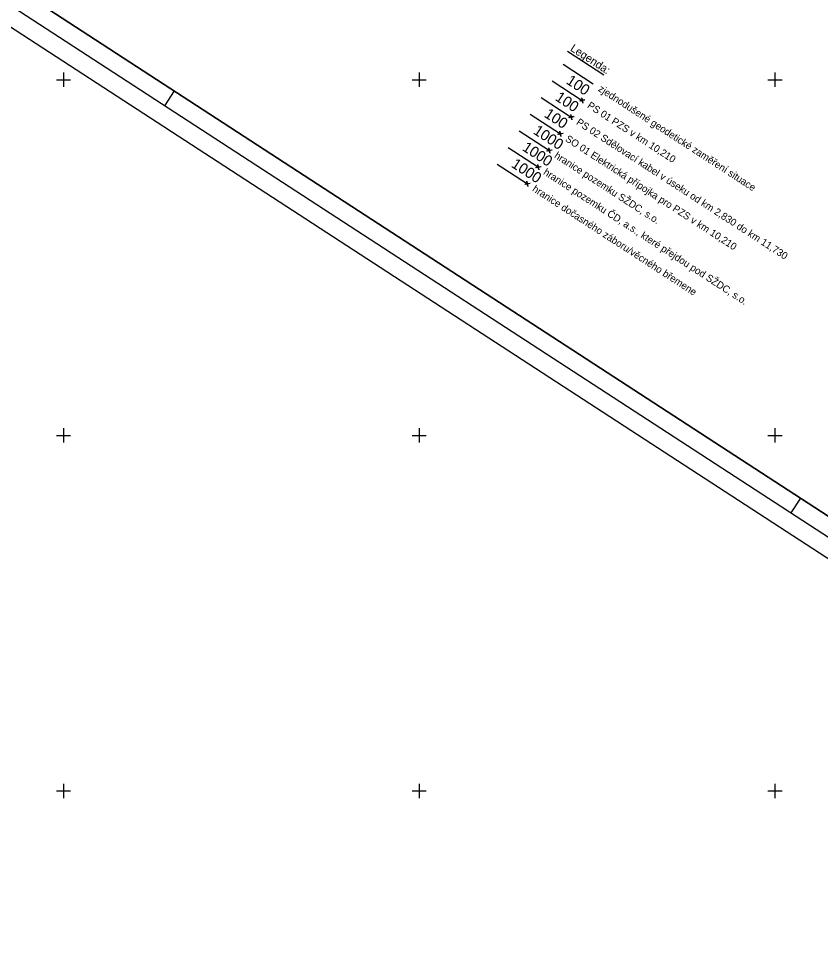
# Model space of a CAD drawing. Extents: x -866402 to -860377, y -1041908 to -1038598.
# Drawn here: x -862212.6 to -861987.2, y -1039643.2 to -1039382.8 of the extents above; entities that cross this region are included whole.
import ezdxf

# ---------------------------------------------------------------- set-up
doc = ezdxf.new("R2010")
doc.units = 0
for name, color, linetype in [('DZ_ostat', 7, 'Continuous'), ('VB', 7, 'Continuous'), ('Vrstva 1', 7, 'Continuous'), ('Vrstva 5', 7, 'Continuous'), ('Vrstva 53', 7, 'Continuous'), ('Vrstva 60', 7, 'Continuous'), ('Vrstva 7', 7, 'Continuous')]:
    doc.layers.add(name, color=color, linetype=linetype)

msp = doc.modelspace()

# ---------------------------------------------------------------- linework, layer by layer
at = {"layer": 'DZ_ostat'}
msp.add_line((-862078.07, -1039423.77), (-862069.58, -1039429.29), dxfattribs=at)
at = {"layer": 'VB'}
msp.add_line((-862078.07, -1039423.77), (-862069.58, -1039429.29), dxfattribs=at)
at = {"layer": 'Vrstva 1'}
for p, q in [((-862168.87, -1039403.13), (-862171.6, -1039407.32)), ((-861992.83, -1039517.63), (-861995.55, -1039521.81))]:
    msp.add_line(p, q, dxfattribs=at)
for points in [[(-862350.36, -1039297.02), (-861294.1, -1039983.97), (-861132.18, -1039735), (-862188.44, -1039048.05)], [(-862186.98, -1039054.97), (-861139.1, -1039736.46), (-861295.57, -1039977.05), (-862343.44, -1039295.55)], [(-862336.53, -1039294.09), (-861468.88, -1039858.37), (-861317.86, -1039626.16), (-862185.51, -1039061.88)], [(-862185.51, -1039061.88), (-861317.86, -1039626.16), (-861468.88, -1039858.37), (-862336.53, -1039294.09)]]:
    msp.add_lwpolyline(points, close=True, dxfattribs=at)
at = {"layer": 'Vrstva 5'}
for p, q in [((-862202, -1039400), (-862198, -1039400)), ((-862200, -1039398), (-862200, -1039402)), ((-862102, -1039400), (-862098, -1039400)), ((-862100, -1039398), (-862100, -1039402)), ((-862002, -1039400), (-861998, -1039400)), ((-862000, -1039398), (-862000, -1039402)), ((-862200, -1039498), (-862200, -1039502)), ((-862100, -1039498), (-862100, -1039502)), ((-862000, -1039498), (-862000, -1039502)), ((-862202, -1039500), (-862198, -1039500)), ((-862102, -1039500), (-862098, -1039500)), ((-862002, -1039500), (-861998, -1039500)), ((-862200, -1039598), (-862200, -1039602)), ((-862100, -1039598), (-862100, -1039602)), ((-862000, -1039598), (-862000, -1039602)), ((-862202, -1039600), (-862198, -1039600)), ((-862102, -1039600), (-862098, -1039600)), ((-862002, -1039600), (-861998, -1039600))]:
    msp.add_line(p, q, dxfattribs=at)
at = {"layer": 'Vrstva 53'}
for p, q in [((-862071.9, -1039414.39), (-862063.41, -1039419.91)), ((-862074.98, -1039419.08), (-862066.5, -1039424.6))]:
    msp.add_line(p, q, dxfattribs=at)
at = {"layer": 'Vrstva 60'}
for p, q in [((-862053.53, -1039405.7), (-862054.91, -1039405.99)), ((-862054.77, -1039405.97), (-862053.39, -1039405.67)), ((-862054.02, -1039406.46), (-862054.31, -1039405.07)), ((-862054.28, -1039405.21), (-862053.99, -1039406.59)), ((-862054.15, -1039405.83), (-862054.15, -1039405.83)), ((-862056.61, -1039410.39), (-862058, -1039410.69)), ((-862057.86, -1039410.66), (-862056.48, -1039410.36)), ((-862057.1, -1039411.15), (-862057.4, -1039409.76)), ((-862057.37, -1039409.9), (-862057.08, -1039411.29)), ((-862057.24, -1039410.53), (-862057.24, -1039410.53)), ((-862059.7, -1039415.09), (-862061.08, -1039415.38)), ((-862060.95, -1039415.35), (-862059.56, -1039415.06)), ((-862060.19, -1039415.84), (-862060.48, -1039414.46)), ((-862060.46, -1039414.59), (-862060.16, -1039415.98)), ((-862060.32, -1039415.22), (-862060.32, -1039415.22)), ((-862062.79, -1039419.78), (-862064.17, -1039420.07)), ((-862064.03, -1039420.04), (-862062.65, -1039419.75)), ((-862063.28, -1039420.53), (-862063.57, -1039419.15)), ((-862063.54, -1039419.29), (-862063.25, -1039420.67)), ((-862063.41, -1039419.91), (-862063.41, -1039419.91)), ((-862066.36, -1039425.22), (-862066.66, -1039423.84)), ((-862066.63, -1039423.98), (-862066.34, -1039425.36)), ((-862065.87, -1039424.47), (-862067.26, -1039424.76)), ((-862067.12, -1039424.73), (-862065.74, -1039424.44)), ((-862066.5, -1039424.6), (-862066.5, -1039424.6)), ((-862068.96, -1039429.16), (-862070.34, -1039429.45)), ((-862070.21, -1039429.42), (-862068.82, -1039429.13)), ((-862069.45, -1039429.91), (-862069.74, -1039428.53)), ((-862069.72, -1039428.67), (-862069.42, -1039430.05)), ((-862069.58, -1039429.29), (-862069.58, -1039429.29))]:
    msp.add_line(p, q, dxfattribs=at)
at = {"layer": 'Vrstva 7'}
for p, q in [((-862058.33, -1039391.99), (-862048.06, -1039398.67)), ((-862059.55, -1039395.62), (-862051.06, -1039401.14)), ((-862062.64, -1039400.31), (-862054.15, -1039405.83)), ((-862065.72, -1039405.01), (-862057.24, -1039410.53)), ((-862068.81, -1039409.7), (-862060.32, -1039415.22))]:
    msp.add_line(p, q, dxfattribs=at)

# ---------------------------------------------------------------- texts
at = {"layer": 'Vrstva 60'}
for s, p in [('100', (-862058.92, -1039400.93)), ('100', (-862062.01, -1039405.62)), ('100', (-862065.09, -1039410.31)), ('1000', (-862068.18, -1039415.01)), ('1000', (-862071.27, -1039419.7)), ('1000', (-862074.35, -1039424.39))]:
    msp.add_text(s, height=3, rotation=326.9617, dxfattribs=at).set_placement(p)
at = {"layer": 'Vrstva 7'}
for s, height, p in [('Legenda:', 2.25, (-862057.73, -1039391.7)), ('zjednodušené geodetické zaměření situace', 2.025, (-862049.86, -1039403.04)), ('PS 01 PZS v km 10,210', 2.025, (-862052.94, -1039407.74)), ('PS 02 Sdělovací kabel v úseku od km 2,830 do km 11,730', 2.025, (-862056.03, -1039412.43)), ('SO 01 Elektrická přípojka pro PZS v km 10,210', 2.025, (-862059.12, -1039417.12)), ('hranice pozemku SŽDC, s.o.', 2.025, (-862062.2, -1039421.81)), ('hranice pozemku ČD, a.s., které přejdou pod SŽDC, s.o.', 2.025, (-862065.29, -1039426.5)), ('hranice dočasného záboru/věcného břemene', 2.025, (-862068.38, -1039431.19))]:
    msp.add_text(s, height=height, rotation=326.9617, dxfattribs=at).set_placement(p)

doc.saveas('drawing.dxf')
